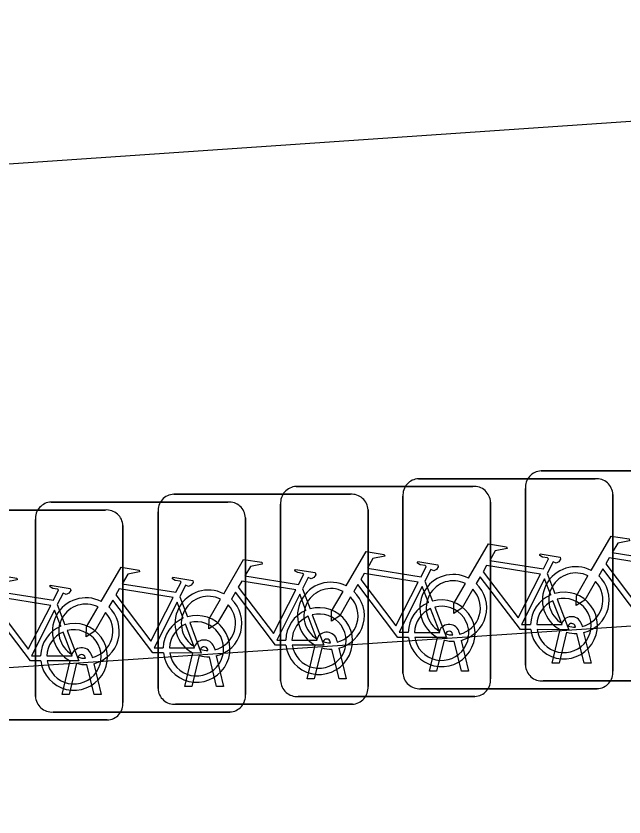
# Model space of a CAD drawing. Extents: x 160732 to 162105, y 387428 to 388479.
# Drawn here: x 160802.081 to 160804.973, y 388052.91 to 388056.721 of the extents above; entities that cross this region are included whole.
import ezdxf

# ---------------------------------------------------------------- set-up
doc = ezdxf.new("R2010")
doc.units = 0
for name, color, linetype in [('IMGEO_Fietsenrek', 7, 'Continuous'), ('IMGEO_Fietspad_gesloten', 7, 'Continuous'), ('IMGEO_Voetpad_open', 7, 'Continuous')]:
    doc.layers.add(name, color=color, linetype=linetype)

msp = doc.modelspace()

# ---------------------------------------------------------------- linework, layer by layer
at = {"layer": 'IMGEO_Fietsenrek'}
for p, q in [((160804.5789, 388054.5565), (160805.4198, 388054.5565)), ((160805.4198, 388054.5565), (160804.5789, 388054.5565)), ((160803.9959, 388054.5195), (160804.8368, 388054.5195)), ((160804.8368, 388054.5195), (160803.9959, 388054.5195)), ((160803.4139, 388054.4825), (160804.2548, 388054.4825)), ((160804.2548, 388054.4825), (160803.4139, 388054.4825)), ((160804.5045, 388053.6319), (160804.5045, 388054.4728)), ((160804.5045, 388054.4728), (160804.5045, 388053.6319)), ((160802.8309, 388054.4455), (160803.6718, 388054.4455)), ((160803.6718, 388054.4455), (160802.8309, 388054.4455)), ((160803.9215, 388053.5949), (160803.9215, 388054.4358)), ((160803.9215, 388054.4358), (160803.9215, 388053.5949)), ((160804.9205, 388054.4451), (160804.9205, 388053.6042)), ((160804.9205, 388053.6042), (160804.9205, 388054.4451)), ((160802.2479, 388054.4085), (160803.0888, 388054.4085)), ((160803.0888, 388054.4085), (160802.2479, 388054.4085)), ((160803.3395, 388053.5579), (160803.3395, 388054.3988)), ((160803.3395, 388054.3988), (160803.3395, 388053.5579)), ((160804.3385, 388054.4081), (160804.3385, 388053.5672)), ((160804.3385, 388053.5672), (160804.3385, 388054.4081)), ((160801.6649, 388054.3705), (160802.5058, 388054.3705)), ((160802.5058, 388054.3705), (160801.6649, 388054.3705)), ((160802.7565, 388053.5209), (160802.7565, 388054.3618)), ((160802.7565, 388054.3618), (160802.7565, 388053.5209)), ((160803.7555, 388054.3711), (160803.7555, 388053.5302)), ((160803.7555, 388053.5302), (160803.7555, 388054.3711)), ((160802.1735, 388053.4839), (160802.1735, 388054.3248)), ((160802.1735, 388054.3248), (160802.1735, 388053.4839)), ((160803.1725, 388054.3341), (160803.1725, 388053.4932)), ((160803.1725, 388053.4932), (160803.1725, 388054.3341)), ((160802.5895, 388054.2961), (160802.5895, 388053.4552)), ((160802.5895, 388053.4552), (160802.5895, 388054.2961)), ((160804.6082, 388054.0692), (160804.6445, 388053.974)), ((160804.0262, 388054.0322), (160804.0625, 388053.937)), ((160803.4432, 388053.9952), (160803.4795, 388053.9)), ((160802.8602, 388053.9582), (160802.8965, 388053.863)), ((160802.2772, 388053.9202), (160802.3135, 388053.825)), ((160804.7726, 388053.8244), (160804.7744, 388053.8165)), ((160804.1589, 388053.7759), (160804.1579, 388053.7802)), ((160804.1896, 388053.7874), (160804.1914, 388053.7795)), ((160804.6315, 388053.6413), (160804.6698, 388053.8013)), ((160804.7002, 388053.7891), (160804.6649, 388053.6413)), ((160804.7419, 388053.8129), (160804.7409, 388053.8172)), ((160804.783, 388053.6413), (160804.7491, 388053.783)), ((160804.7814, 388053.7873), (160804.8164, 388053.6413)), ((160803.5769, 388053.7389), (160803.5759, 388053.7432)), ((160803.6076, 388053.7504), (160803.6094, 388053.7425)), ((160804.0485, 388053.6043), (160804.0868, 388053.7643)), ((160804.1172, 388053.7521), (160804.0819, 388053.6043)), ((160804.2, 388053.6043), (160804.1661, 388053.746)), ((160804.1984, 388053.7503), (160804.2334, 388053.6043)), ((160802.9939, 388053.7019), (160802.9929, 388053.7062)), ((160803.0246, 388053.7134), (160803.0264, 388053.7055)), ((160803.4665, 388053.5673), (160803.5048, 388053.7273)), ((160803.5352, 388053.7151), (160803.4999, 388053.5673)), ((160803.618, 388053.5673), (160803.5841, 388053.709)), ((160803.6164, 388053.7133), (160803.6514, 388053.5673)), ((160802.4109, 388053.6649), (160802.4099, 388053.6692)), ((160802.4416, 388053.6764), (160802.4434, 388053.6685)), ((160802.8835, 388053.5303), (160802.9218, 388053.6903)), ((160802.9522, 388053.6781), (160802.9169, 388053.5303)), ((160803.035, 388053.5303), (160803.0011, 388053.672)), ((160803.0334, 388053.6763), (160803.0684, 388053.5303)), ((160802.3005, 388053.4933), (160802.3388, 388053.6533)), ((160802.3692, 388053.6411), (160802.3339, 388053.4933)), ((160802.452, 388053.4933), (160802.4181, 388053.635)), ((160802.4504, 388053.6393), (160802.4854, 388053.4933)), ((160804.6649, 388053.6413), (160804.6315, 388053.6413)), ((160804.8164, 388053.6413), (160804.783, 388053.6413)), ((160804.0819, 388053.6043), (160804.0485, 388053.6043)), ((160804.2334, 388053.6043), (160804.2, 388053.6043)), ((160803.4999, 388053.5673), (160803.4665, 388053.5673)), ((160803.6514, 388053.5673), (160803.618, 388053.5673)), ((160805.4291, 388053.5575), (160804.5882, 388053.5575)), ((160804.5882, 388053.5575), (160805.4291, 388053.5575)), ((160802.9169, 388053.5303), (160802.8835, 388053.5303)), ((160803.0684, 388053.5303), (160803.035, 388053.5303)), ((160804.8461, 388053.5205), (160804.0052, 388053.5205)), ((160804.0052, 388053.5205), (160804.8461, 388053.5205)), ((160802.3339, 388053.4933), (160802.3005, 388053.4933)), ((160802.4854, 388053.4933), (160802.452, 388053.4933)), ((160804.2641, 388053.4835), (160803.4232, 388053.4835)), ((160803.4232, 388053.4835), (160804.2641, 388053.4835)), ((160803.6811, 388053.4465), (160802.8402, 388053.4465)), ((160802.8402, 388053.4465), (160803.6811, 388053.4465)), ((160803.0981, 388053.4095), (160802.2572, 388053.4095)), ((160802.2572, 388053.4095), (160803.0981, 388053.4095)), ((160802.5151, 388053.3715), (160801.6742, 388053.3715)), ((160801.6742, 388053.3715), (160802.5151, 388053.3715))]:
    msp.add_line(p, q, dxfattribs=at)
for points in [[(160804.8171, 388054.0832), (160804.9118, 388054.2467), (160804.998, 388054.2329), (160804.9997, 388054.2242), (160804.9436, 388054.2133), (160804.9174, 388054.168), (160805.1726, 388054.1272)], [(160804.2341, 388054.0462), (160804.3288, 388054.2097), (160804.415, 388054.1959), (160804.4167, 388054.1872), (160804.3606, 388054.1763), (160804.3344, 388054.131), (160804.5896, 388054.0902)], [(160803.6521, 388054.0092), (160803.7468, 388054.1727), (160803.833, 388054.1589), (160803.8347, 388054.1502), (160803.7786, 388054.1393), (160803.7524, 388054.094), (160804.0076, 388054.0532)], [(160804.5896, 388054.0902), (160804.6146, 388054.139), (160804.6095, 388054.143), (160804.5863, 388054.1467), (160804.5736, 388054.1542), (160804.5726, 388054.1573), (160804.5748, 388054.1619), (160804.6696, 388054.1468), (160804.6719, 388054.1365), (160804.6625, 388054.1241), (160804.6501, 388054.1177), (160804.6356, 388054.1239), (160804.6082, 388054.0692)], [(160803.0691, 388053.9722), (160803.1638, 388054.1357), (160803.25, 388054.1219), (160803.2517, 388054.1132), (160803.1956, 388054.1023), (160803.1694, 388054.057), (160803.4246, 388054.0162)], [(160804.0076, 388054.0532), (160804.0326, 388054.102), (160804.0275, 388054.106), (160804.0043, 388054.1097), (160803.9916, 388054.1172), (160803.9906, 388054.1203), (160803.9928, 388054.1249), (160804.0876, 388054.1098), (160804.0899, 388054.0995), (160804.0805, 388054.0871), (160804.0681, 388054.0807), (160804.0536, 388054.0869), (160804.0262, 388054.0322)], [(160805.1597, 388054.102), (160804.9029, 388054.143), (160804.8862, 388054.1142), (160805.0532, 388053.8939), (160805.1597, 388054.102)], [(160802.4861, 388053.9352), (160802.5808, 388054.0987), (160802.667, 388054.0849), (160802.6687, 388054.0762), (160802.6126, 388054.0653), (160802.5864, 388054.02), (160802.8416, 388053.9792)], [(160803.4246, 388054.0162), (160803.4496, 388054.065), (160803.4445, 388054.069), (160803.4213, 388054.0727), (160803.4086, 388054.0802), (160803.4076, 388054.0833), (160803.4098, 388054.0879), (160803.5046, 388054.0728), (160803.5069, 388054.0625), (160803.4975, 388054.0501), (160803.4851, 388054.0437), (160803.4706, 388054.0499), (160803.4432, 388053.9952)], [(160804.5767, 388054.065), (160804.3199, 388054.106), (160804.3032, 388054.0772), (160804.4702, 388053.8569), (160804.5767, 388054.065)], [(160805.1128, 388053.8385), (160805.0631, 388053.8386), (160804.8724, 388054.0903), (160804.8534, 388054.0575)], [(160801.9031, 388053.8972), (160801.9978, 388054.0607), (160802.084, 388054.0469), (160802.0857, 388054.0382), (160802.0296, 388054.0273), (160802.0034, 388053.982), (160802.2586, 388053.9412)], [(160802.8416, 388053.9792), (160802.8666, 388054.028), (160802.8615, 388054.032), (160802.8383, 388054.0357), (160802.8256, 388054.0432), (160802.8246, 388054.0463), (160802.8268, 388054.0509), (160802.9216, 388054.0358), (160802.9239, 388054.0255), (160802.9145, 388054.0131), (160802.9021, 388054.0067), (160802.8876, 388054.0129), (160802.8602, 388053.9582)], [(160803.9947, 388054.028), (160803.7379, 388054.069), (160803.7212, 388054.0402), (160803.8882, 388053.8199), (160803.9947, 388054.028)], [(160804.5298, 388053.8015), (160804.4801, 388053.8016), (160804.2894, 388054.0533), (160804.2704, 388054.0205)], [(160804.8378, 388054.0307), (160804.7862, 388053.9415), (160804.7463, 388053.9155), (160804.7475, 388053.963), (160804.802, 388054.0572)], [(160802.2586, 388053.9412), (160802.2836, 388053.99), (160802.2785, 388053.994), (160802.2553, 388053.9977), (160802.2426, 388054.0052), (160802.2416, 388054.0083), (160802.2438, 388054.0129), (160802.3386, 388053.9978), (160802.3409, 388053.9875), (160802.3315, 388053.9751), (160802.3191, 388053.9687), (160802.3046, 388053.9749), (160802.2772, 388053.9202)], [(160803.4117, 388053.991), (160803.1549, 388054.032), (160803.1382, 388054.0032), (160803.3052, 388053.7829), (160803.4117, 388053.991)], [(160803.9478, 388053.7645), (160803.8981, 388053.7646), (160803.7074, 388054.0163), (160803.6884, 388053.9835)], [(160804.2548, 388053.9937), (160804.2032, 388053.9045), (160804.1633, 388053.8785), (160804.1645, 388053.926), (160804.219, 388054.0202)], [(160804.6247, 388053.967), (160804.5954, 388054.0438), (160804.486, 388053.8257), (160804.5287, 388053.8256)], [(160802.8287, 388053.954), (160802.5719, 388053.995), (160802.5552, 388053.9662), (160802.7222, 388053.7459), (160802.8287, 388053.954)], [(160803.3648, 388053.7275), (160803.3151, 388053.7276), (160803.1244, 388053.9793), (160803.1054, 388053.9465)], [(160803.6728, 388053.9567), (160803.6212, 388053.8675), (160803.5813, 388053.8415), (160803.5825, 388053.889), (160803.637, 388053.9832)], [(160804.0427, 388053.93), (160804.0134, 388054.0068), (160803.904, 388053.7887), (160803.9467, 388053.7886)], [(160802.2457, 388053.916), (160801.9889, 388053.957), (160801.9722, 388053.9282), (160802.1392, 388053.7079), (160802.2457, 388053.916)], [(160802.7818, 388053.6905), (160802.7321, 388053.6906), (160802.5414, 388053.9423), (160802.5224, 388053.9095)], [(160802.8767, 388053.856), (160802.8474, 388053.9328), (160802.738, 388053.7147), (160802.7807, 388053.7146)], [(160803.0898, 388053.9197), (160803.0382, 388053.8305), (160802.9983, 388053.8045), (160802.9995, 388053.852), (160803.054, 388053.9462)], [(160803.4597, 388053.893), (160803.4304, 388053.9698), (160803.321, 388053.7517), (160803.3637, 388053.7516)], [(160804.5587, 388053.8255), (160804.6786, 388053.8253), (160804.6354, 388053.9389)], [(160804.6552, 388053.9458), (160804.7102, 388053.8012), (160804.5601, 388053.8015)], [(160802.1988, 388053.6525), (160802.1491, 388053.6526), (160801.9584, 388053.9043), (160801.9394, 388053.8715)], [(160802.2937, 388053.818), (160802.2644, 388053.8948), (160802.155, 388053.6767), (160802.1977, 388053.6766)], [(160802.5068, 388053.8827), (160802.4552, 388053.7935), (160802.4153, 388053.7675), (160802.4165, 388053.815), (160802.471, 388053.9092)], [(160803.9767, 388053.7885), (160804.0966, 388053.7883), (160804.0534, 388053.9019)], [(160804.0732, 388053.9088), (160804.1282, 388053.7642), (160803.9781, 388053.7645)], [(160803.3937, 388053.7515), (160803.5136, 388053.7513), (160803.4704, 388053.8649)], [(160803.4902, 388053.8718), (160803.5452, 388053.7272), (160803.3951, 388053.7275)], [(160802.8107, 388053.7145), (160802.9306, 388053.7143), (160802.8874, 388053.8279)], [(160802.9072, 388053.8348), (160802.9622, 388053.6902), (160802.8121, 388053.6905)], [(160802.2277, 388053.6765), (160802.3476, 388053.6763), (160802.3044, 388053.7899)], [(160802.3242, 388053.7968), (160802.3792, 388053.6522), (160802.2291, 388053.6525)]]:
    msp.add_lwpolyline(points, dxfattribs=at)
for centre, radius, start, end in [((160804.5822, 388054.4786), 0.0779, 92.4484, 184.2845), ((160804.5822, 388054.4786), 0.0779, 92.4484, 184.2845), ((160803.9992, 388054.4416), 0.0779, 92.4484, 184.2845), ((160803.9992, 388054.4416), 0.0779, 92.4484, 184.2845), ((160804.8426, 388054.4418), 0.0779, 2.4484, 94.2845), ((160804.8426, 388054.4418), 0.0779, 2.4484, 94.2845), ((160803.4172, 388054.4046), 0.0779, 92.4484, 184.2845), ((160803.4172, 388054.4046), 0.0779, 92.4484, 184.2845), ((160804.2606, 388054.4048), 0.0779, 2.4484, 94.2845), ((160804.2606, 388054.4048), 0.0779, 2.4484, 94.2845), ((160802.8342, 388054.3676), 0.0779, 92.4484, 184.2845), ((160802.8342, 388054.3676), 0.0779, 92.4484, 184.2845), ((160803.6776, 388054.3678), 0.0779, 2.4484, 94.2845), ((160803.6776, 388054.3678), 0.0779, 2.4484, 94.2845), ((160802.2512, 388054.3306), 0.0779, 92.4484, 184.2845), ((160802.2512, 388054.3306), 0.0779, 92.4484, 184.2845), ((160803.0946, 388054.3308), 0.0779, 2.4484, 94.2845), ((160803.0946, 388054.3308), 0.0779, 2.4484, 94.2845), ((160802.5116, 388054.2928), 0.0779, 2.4484, 94.2845), ((160802.5116, 388054.2928), 0.0779, 2.4484, 94.2845), ((160804.7441, 388053.9419), 0.159, 62.6766, 242.1369), ((160804.1611, 388053.9049), 0.159, 62.6766, 242.1369), ((160804.7441, 388053.9419), 0.129, 63.3192, 238.903), ((160804.7441, 388053.9419), 0.159, 283.5766, 46.6042), ((160803.5791, 388053.8679), 0.159, 62.6766, 242.1369), ((160804.1611, 388053.9049), 0.129, 63.3192, 238.903), ((160804.1611, 388053.9049), 0.159, 283.5766, 46.6042), ((160804.7441, 388053.9419), 0.129, 283.6043, 43.4302), ((160802.9961, 388053.8309), 0.159, 62.6766, 242.1369), ((160803.5791, 388053.8679), 0.129, 63.3192, 238.903), ((160803.5791, 388053.8679), 0.159, 283.5766, 46.6042), ((160804.1611, 388053.9049), 0.129, 283.6043, 43.4302), ((160804.6877, 388053.8209), 0.159, 187.0065, 105.7708), ((160802.4131, 388053.7939), 0.159, 62.6766, 242.1369), ((160802.9961, 388053.8309), 0.129, 63.3192, 238.903), ((160802.9961, 388053.8309), 0.159, 283.5766, 46.6042), ((160803.5791, 388053.8679), 0.129, 283.6043, 43.4302), ((160804.1057, 388053.7839), 0.159, 187.0065, 105.7708), ((160804.6877, 388053.8209), 0.159, 113.3408, 178.3217), ((160804.6877, 388053.8209), 0.129, 113.923, 177.9556), ((160804.6877, 388053.8209), 0.129, 188.6715, 104.5883), ((160802.4131, 388053.7939), 0.129, 63.3192, 238.903), ((160802.4131, 388053.7939), 0.159, 283.5766, 46.6042), ((160802.9961, 388053.8309), 0.129, 283.6043, 43.4302), ((160803.5227, 388053.7469), 0.159, 187.0065, 105.7708), ((160804.1057, 388053.7839), 0.159, 113.3408, 178.3217), ((160804.1057, 388053.7839), 0.129, 113.923, 177.9556), ((160804.1057, 388053.7839), 0.129, 188.6715, 104.5883), ((160802.4131, 388053.7939), 0.129, 283.6043, 43.4302), ((160802.9397, 388053.7099), 0.159, 113.3408, 178.3217), ((160802.9397, 388053.7099), 0.159, 187.0065, 105.7708), ((160803.5227, 388053.7469), 0.159, 113.3408, 178.3217), ((160803.5227, 388053.7469), 0.129, 113.923, 177.9556), ((160803.5227, 388053.7469), 0.129, 188.6715, 104.5883), ((160804.7239, 388053.8133), 0.0499, 12.8025, 158.6934), ((160802.3567, 388053.6719), 0.159, 113.3408, 178.3217), ((160802.3567, 388053.6719), 0.159, 187.0065, 105.7708), ((160802.9397, 388053.7099), 0.129, 113.923, 177.9556), ((160802.9397, 388053.7099), 0.129, 188.6715, 104.5883), ((160804.1409, 388053.7763), 0.0499, 12.8025, 158.6934), ((160804.7239, 388053.8133), 0.0174, 12.8025, 163.4502), ((160804.7441, 388053.9419), 0.129, 253.415, 269.0204), ((160802.3567, 388053.6719), 0.129, 113.923, 177.9556), ((160802.3567, 388053.6719), 0.129, 188.6715, 104.5883), ((160803.5589, 388053.7393), 0.0499, 12.8025, 158.6934), ((160804.1409, 388053.7763), 0.0174, 12.8025, 163.4502), ((160804.1611, 388053.9049), 0.129, 253.415, 269.0204), ((160804.7441, 388053.9419), 0.159, 253.9967, 271.7867), ((160802.9759, 388053.7023), 0.0499, 12.8025, 158.6934), ((160803.5589, 388053.7393), 0.0174, 12.8025, 163.4502), ((160803.5791, 388053.8679), 0.129, 253.415, 269.0204), ((160804.1611, 388053.9049), 0.159, 253.9967, 271.7867), ((160802.3929, 388053.6653), 0.0499, 12.8025, 158.6934), ((160802.9759, 388053.7023), 0.0174, 12.8025, 163.4502), ((160802.9961, 388053.8309), 0.129, 253.415, 269.0204), ((160803.5791, 388053.8679), 0.159, 253.9967, 271.7867), ((160802.3929, 388053.6653), 0.0174, 12.8025, 163.4502), ((160802.4131, 388053.7939), 0.129, 253.415, 269.0204), ((160802.9961, 388053.8309), 0.159, 253.9967, 271.7867), ((160802.4131, 388053.7939), 0.159, 253.9967, 271.7867), ((160804.5824, 388053.6352), 0.0779, 182.4484, 274.2845), ((160804.5824, 388053.6352), 0.0779, 182.4484, 274.2845), ((160803.9994, 388053.5982), 0.0779, 182.4484, 274.2845), ((160803.9994, 388053.5982), 0.0779, 182.4484, 274.2845), ((160804.8428, 388053.5984), 0.0779, 272.4484, 4.2845), ((160804.8428, 388053.5984), 0.0779, 272.4484, 4.2845), ((160803.4174, 388053.5612), 0.0779, 182.4484, 274.2845), ((160803.4174, 388053.5612), 0.0779, 182.4484, 274.2845), ((160804.2608, 388053.5614), 0.0779, 272.4484, 4.2845), ((160804.2608, 388053.5614), 0.0779, 272.4484, 4.2845), ((160802.8344, 388053.5242), 0.0779, 182.4484, 274.2845), ((160802.8344, 388053.5242), 0.0779, 182.4484, 274.2845), ((160803.6778, 388053.5244), 0.0779, 272.4484, 4.2845), ((160803.6778, 388053.5244), 0.0779, 272.4484, 4.2845), ((160802.2514, 388053.4872), 0.0779, 182.4484, 274.2845), ((160802.2514, 388053.4872), 0.0779, 182.4484, 274.2845), ((160803.0948, 388053.4874), 0.0779, 272.4484, 4.2845), ((160803.0948, 388053.4874), 0.0779, 272.4484, 4.2845), ((160802.5118, 388053.4494), 0.0779, 272.4484, 4.2845), ((160802.5118, 388053.4494), 0.0779, 272.4484, 4.2845)]:
    msp.add_arc(centre, radius, start, end, dxfattribs=at)
at = {"layer": 'IMGEO_Fietspad_gesloten'}
msp.add_lwpolyline([(160788.823, 388055.111), (160812.287, 388056.721)], dxfattribs=at)
at = {"layer": 'IMGEO_Voetpad_open'}
msp.add_lwpolyline([(160791.424, 388052.91), (160812.452, 388054.318), (160812.287, 388056.721)], dxfattribs=at)

doc.saveas('drawing.dxf')
